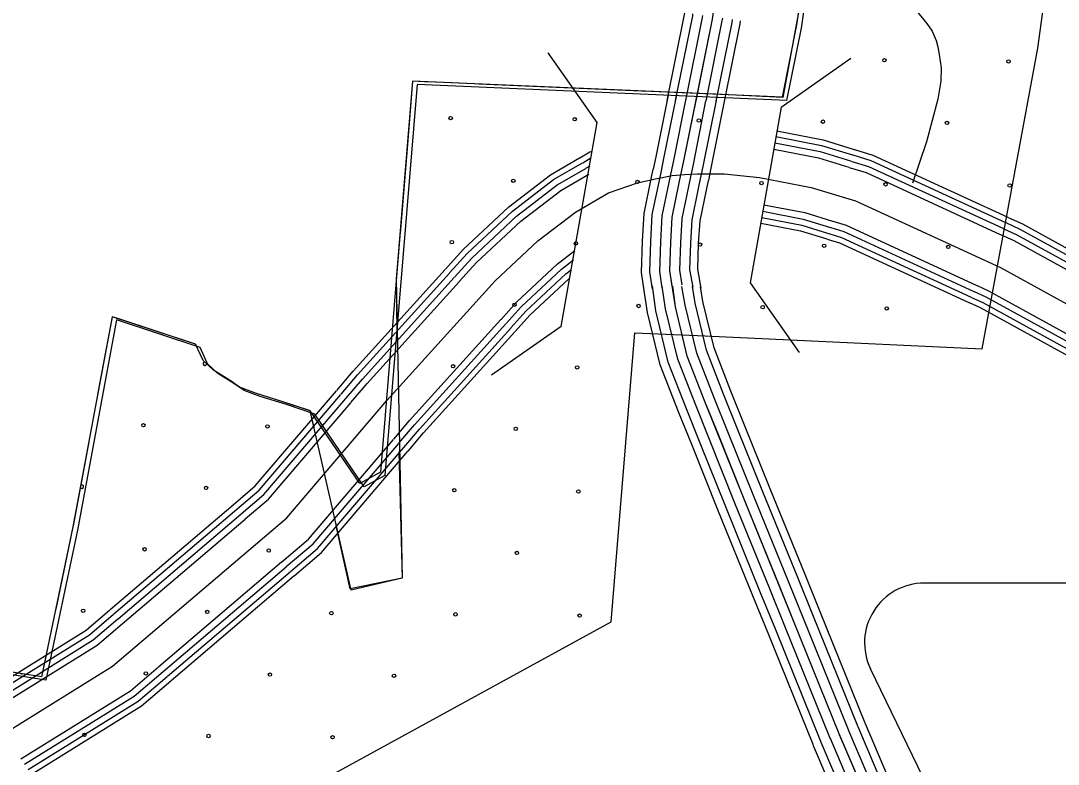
# Model space of a CAD drawing. Extents: x 1551132 to 1791609, y 378168 to 563823.
# Drawn here: x 1656270 to 1659485, y 475283 to 477587 of the extents above; entities that cross this region are included whole.
import ezdxf

# ---------------------------------------------------------------- set-up
doc = ezdxf.new("R2010")
doc.units = 0
for name, color, linetype in [('DESIGN - EROSION CONTROL - Devices', 7, 'Continuous'), ('DESIGN - ROW - Easement Linework and Patterning', 7, 'Continuous'), ('DESIGN - SCRATCH - User 1', 7, 'Continuous'), ('DESIGN - TRAFFIC CONTROL PERMANENT - Pavement Marking Text', 7, 'Continuous'), ('SURVEY - CENTERLINE - Preliminary Text', 7, 'Continuous'), ('SURVEY - CONTROL with Text', 7, 'Continuous'), ('SURVEY - DRAINAGE - Area Shapes', 7, 'Continuous'), ('SURVEY - DRAINAGE - Storm Sewer', 7, 'Continuous'), ('SURVEY - VEGETATION - Features with Text', 7, 'Continuous')]:
    doc.layers.add(name, color=color, linetype=linetype)

msp = doc.modelspace()

# ---------------------------------------------------------------- linework, layer by layer
at = {"layer": 'DESIGN - EROSION CONTROL - Devices'}
for centre in [(1658945.912, 477464.853), (1658945.912, 477464.853), (1659330.465, 477461.119), (1659330.465, 477461.119), (1657601.844, 477285.644), (1657601.844, 477285.644), (1657986.397, 477281.91), (1657986.397, 477281.91), (1658370.95, 477278.177), (1658370.95, 477278.177), (1658755.502, 477274.443), (1658755.502, 477274.443), (1659140.055, 477270.71), (1659140.055, 477270.71), (1657795.987, 477091.501), (1657795.987, 477091.501), (1658180.54, 477087.767), (1658180.54, 477087.767), (1658565.093, 477084.034), (1658565.093, 477084.034), (1658949.646, 477080.3), (1658949.646, 477080.3), (1659334.199, 477076.566), (1659334.199, 477076.566), (1657605.577, 476901.091), (1657605.577, 476901.091), (1657990.13, 476897.357), (1657990.13, 476897.357), (1658374.683, 476893.624), (1658374.683, 476893.624), (1658759.236, 476889.89), (1658759.236, 476889.89), (1659143.789, 476886.157), (1659143.789, 476886.157), (1657799.72, 476706.948), (1657799.72, 476706.948), (1658184.273, 476703.214), (1658184.273, 476703.214), (1658568.826, 476699.481), (1658568.826, 476699.481), (1658953.379, 476695.747), (1658953.379, 476695.747), (1657609.311, 476516.538), (1657609.311, 476516.538), (1657993.864, 476512.804), (1657993.864, 476512.804), (1656649.795, 476333.595), (1656649.795, 476333.595), (1657034.348, 476329.862), (1657034.348, 476329.862), (1657803.454, 476322.395), (1657803.454, 476322.395), (1656843.938, 476139.452), (1656843.938, 476139.452), (1657613.044, 476131.985), (1657613.044, 476131.985), (1657997.597, 476128.251), (1657997.597, 476128.251), (1656653.529, 475949.042), (1656653.529, 475949.042), (1657038.082, 475945.309), (1657038.082, 475945.309), (1657807.187, 475937.842), (1657807.187, 475937.842), (1656463.119, 475758.633), (1656463.119, 475758.633), (1656847.672, 475754.899), (1656847.672, 475754.899), (1657232.225, 475751.166), (1657232.225, 475751.166), (1657616.778, 475747.432), (1657616.778, 475747.432), (1658001.331, 475743.698), (1658001.331, 475743.698), (1656657.262, 475564.489), (1656657.262, 475564.489), (1657041.815, 475560.756), (1657041.815, 475560.756), (1657426.368, 475557.022), (1657426.368, 475557.022), (1656466.852, 475374.08), (1656466.852, 475374.08), (1656851.405, 475370.346), (1656851.405, 475370.346), (1657235.958, 475366.613), (1657235.958, 475366.613)]:
    msp.add_circle(centre, 5.28, dxfattribs=at)
for centre, start, end in [((1656840.205, 476524.005), 87.548516, 4.727642), ((1656459.385, 476143.186), 194.564838, 144.336162), ((1656272.709, 475568.223), 237.868258, 284.26219)]:
    msp.add_arc(centre, 5.28, start, end, dxfattribs=at)
at = {"layer": 'DESIGN - ROW - Easement Linework and Patterning'}
for p, q in [((1660173.689, 475844.165), (1659069.316, 475844.141)), ((1659377.43, 474598.356), (1658902.953, 475578.859))]:
    msp.add_line(p, q, dxfattribs=at)
msp.add_arc((1659069.309, 475659.339), 184.802, 90.001236, 205.823625, dxfattribs=at)
at = {"layer": 'DESIGN - SCRATCH - User 1'}
for points in [[(1658046.116, 479487.804), (1658135.697, 479340.842), (1658336.784, 478993.191), (1658573.595, 478592.456), (1658650.151, 478416.335), (1658694.042, 478282.581), (1658707.316, 478225.405), (1658714.466, 478126.36), (1658718.549, 478015.074), (1658717.524, 477939.522), (1658706.299, 477786.377), (1658695.075, 477728.175), (1658680.783, 477619.447), (1658630.768, 477349.899), (1658422.339, 477359.599)], [(1658389.04, 476610.313), (1659248.894, 476570.304), (1659421.791, 477502.07), (1659435.732, 477608.172), (1659451.057, 477687.608), (1659467.132, 477906.988), (1659468.715, 478023.741), (1659463.457, 478167.129), (1659443.066, 478449.728)], [(1658422.339, 477359.599), (1657484.095, 477399.774), (1657433.362, 476786.625), (1657451.978, 475859.584), (1657293.765, 475822.35), (1657166.818, 476378.606), (1657079.22, 476407.657), (1656997.572, 476432.632), (1656947.823, 476451.233), (1656916.107, 476473.625), (1656866.492, 476504.234), (1656834.868, 476534.626), (1656811.452, 476584.944), (1656552.641, 476670.046), (1656431.377, 476018.904), (1656334.204, 475553.642), (1654459.956, 475848.307)], [(1655080.208, 474992.602), (1656922.356, 474701.295), (1657034.421, 475237.859), (1657082.478, 475167.016), (1658098.879, 475724.214), (1658172.478, 476619.588), (1658390.256, 476610.263)]]:
    msp.add_lwpolyline(points, dxfattribs=at)
at = {"layer": 'DESIGN - TRAFFIC CONTROL PERMANENT - Pavement Marking Text'}
for points in [[(1658629.993, 477350.707), (1658675.042, 477574.229), (1658705.124, 477783.676), (1658716.583, 477941.456), (1658717.658, 478079.451), (1658708.25, 478217.921), (1658687.25, 478311.574), (1658650.226, 478414.893), (1658573.545, 478590.156), (1658449.439, 478804.211), (1658326.959, 479009.375), (1658186.854, 479248.506), (1658045.266, 479487.779)], [(1658629.993, 477350.707), (1658675.042, 477574.229), (1658705.124, 477783.676), (1658716.583, 477941.456), (1658717.658, 478079.451), (1658708.25, 478217.921), (1658687.25, 478311.574), (1658650.226, 478414.893), (1658573.545, 478590.156), (1658449.439, 478804.211), (1658326.959, 479009.375), (1658186.854, 479248.506), (1658045.266, 479487.779)], [(1658629.993, 477350.707), (1658675.042, 477574.229), (1658705.124, 477783.676), (1658716.583, 477941.456), (1658717.658, 478079.451), (1658708.25, 478217.921), (1658687.25, 478311.574), (1658650.226, 478414.893), (1658573.545, 478590.156), (1658449.439, 478804.211), (1658326.959, 479009.375), (1658186.854, 479248.506), (1658045.266, 479487.779)], [(1658629.993, 477350.707), (1658675.042, 477574.229), (1658705.124, 477783.676), (1658716.583, 477941.456), (1658717.658, 478079.451), (1658708.25, 478217.921), (1658687.25, 478311.574), (1658650.226, 478414.893), (1658573.545, 478590.156), (1658449.439, 478804.211), (1658326.959, 479009.375), (1658186.854, 479248.506), (1658045.266, 479487.779)], [(1658629.993, 477350.707), (1658675.042, 477574.229), (1658705.124, 477783.676), (1658716.583, 477941.456), (1658717.658, 478079.451), (1658708.25, 478217.921), (1658687.25, 478311.574), (1658650.226, 478414.893), (1658573.545, 478590.156), (1658449.439, 478804.211), (1658326.959, 479009.375), (1658186.854, 479248.506), (1658045.266, 479487.779)], [(1658643.684, 477340.448), (1658688.733, 477563.971), (1658718.816, 477773.418), (1658730.274, 477931.197), (1658731.349, 478069.192), (1658721.941, 478207.663), (1658700.941, 478301.315), (1658663.917, 478404.634), (1658587.236, 478579.897), (1658463.131, 478793.953), (1658340.65, 478999.116), (1658200.545, 479238.247), (1658058.957, 479477.52)], [(1658629.993, 477350.707), (1657484.095, 477399.774), (1657384.48, 476187.893), (1657320.131, 476152.617), (1657166.818, 476378.606), (1657079.22, 476407.657), (1656997.572, 476432.632), (1656947.823, 476451.233), (1656916.107, 476473.625), (1656866.492, 476504.234), (1656834.868, 476534.626), (1656811.452, 476584.944), (1656552.641, 476670.046), (1656431.377, 476018.904), (1656334.204, 475553.642), (1654394.875, 475860.316)], [(1658629.993, 477350.707), (1657484.095, 477399.774), (1657384.48, 476187.893), (1657320.131, 476152.617), (1657166.818, 476378.606), (1657079.22, 476407.657), (1656997.572, 476432.632), (1656947.823, 476451.233), (1656916.107, 476473.625), (1656866.492, 476504.234), (1656834.868, 476534.626), (1656811.452, 476584.944), (1656552.641, 476670.046), (1656431.377, 476018.904), (1656334.204, 475553.642), (1654394.875, 475860.316)], [(1658629.993, 477350.707), (1657484.095, 477399.774), (1657384.48, 476187.893), (1657320.131, 476152.617), (1657166.818, 476378.606), (1657079.22, 476407.657), (1656997.572, 476432.632), (1656947.823, 476451.233), (1656916.107, 476473.625), (1656866.492, 476504.234), (1656834.868, 476534.626), (1656811.452, 476584.944), (1656552.641, 476670.046), (1656431.377, 476018.904), (1656334.204, 475553.642), (1654394.875, 475860.316)], [(1658629.993, 477350.707), (1657484.095, 477399.774), (1657384.48, 476187.893), (1657320.131, 476152.617), (1657166.818, 476378.606), (1657079.22, 476407.657), (1656997.572, 476432.632), (1656947.823, 476451.233), (1656916.107, 476473.625), (1656866.492, 476504.234), (1656834.868, 476534.626), (1656811.452, 476584.944), (1656552.641, 476670.046), (1656431.377, 476018.904), (1656334.204, 475553.642), (1654394.875, 475860.316)], [(1658629.993, 477350.707), (1657484.095, 477399.774), (1657384.48, 476187.893), (1657320.131, 476152.617), (1657166.818, 476378.606), (1657079.22, 476407.657), (1656997.572, 476432.632), (1656947.823, 476451.233), (1656916.107, 476473.625), (1656866.492, 476504.234), (1656834.868, 476534.626), (1656811.452, 476584.944), (1656552.641, 476670.046), (1656431.377, 476018.904), (1656334.204, 475553.642), (1654394.875, 475860.316)], [(1658643.684, 477340.448), (1657497.786, 477389.516), (1657398.171, 476177.634), (1657333.822, 476142.358), (1657180.509, 476368.347), (1657092.912, 476397.398), (1657011.263, 476422.374), (1656961.515, 476440.974), (1656929.799, 476463.366), (1656880.183, 476493.975), (1656848.559, 476524.368), (1656825.143, 476574.686), (1656566.332, 476659.788), (1656445.068, 476008.646), (1656347.895, 475543.384), (1654408.566, 475850.057)]]:
    msp.add_lwpolyline(points, dxfattribs=at)
at = {"layer": 'SURVEY - CENTERLINE - Preliminary Text'}
for points in [[(1658315.583, 477109.475), (1658323.675, 477148.401), (1658413.114, 477592.238), (1658442.706, 477798.243), (1658453.897, 477952.322), (1658454.939, 478086.459), (1658445.956, 478218.654), (1658426.623, 478304.882), (1658391.382, 478403.226), (1658316.701, 478573.913), (1658194.329, 478784.977), (1658071.915, 478990.032), (1657931.76, 479229.255), (1657653.392, 479699.659)], [(1658272.901, 477340.481), (1658326.641, 477607.163), (1658327.358, 477612.147)], [(1658299.042, 477340.006), (1658351.999, 477602.788), (1658352.816, 477608.48)], [(1658330.583, 477339.606), (1658382.557, 477597.513), (1658383.498, 477604.063)], [(1658362.174, 477339.448), (1658413.114, 477592.238), (1658414.181, 477599.647)], [(1658393.523, 477338.123), (1658443.672, 477586.963), (1658444.864, 477595.23)], [(1658425.131, 477338.04), (1658474.23, 477581.688), (1658475.546, 477590.813)], [(1658450.23, 477337.448), (1658498.596, 477577.479), (1658500.012, 477587.288)], [(1658230.685, 477127.126), (1658238.718, 477165.794), (1658277.251, 477356.982)], [(1658254.885, 477122.092), (1658262.934, 477160.835), (1658301.484, 477352.098)], [(1658285.234, 477115.784), (1658293.309, 477154.618), (1658331.866, 477345.973)], [(1658315.583, 477109.475), (1658323.675, 477148.401), (1658362.257, 477339.848)], [(1658315.583, 477109.475), (1658323.675, 477148.401), (1658362.257, 477339.848)], [(1658345.932, 477103.167), (1658354.041, 477142.185), (1658392.665, 477338.906)], [(1658376.282, 477096.858), (1658384.415, 477135.968), (1658425.789, 477340.115)], [(1658401.464, 477091.625), (1658409.606, 477130.809), (1658450.48, 477337.098)], [(1658612.951, 477245.704), (1658755.748, 477218.145), (1658852.112, 477188.544)], [(1658606.368, 477208.778), (1658746.665, 477181.703), (1658841.104, 477152.694)], [(1658609.81, 477228.487), (1658751.506, 477201.136), (1658846.979, 477171.819)], [(1658002.207, 477162.527), (1658033.282, 477180.627), (1658040.79, 477183.211)], [(1658602.843, 477188.803), (1658741.748, 477161.994), (1658836.021, 477133.043)], [(1658852.971, 477188.278), (1658910.094, 477170.744), (1659328.393, 476978.139)], [(1657585.625, 476817.409), (1657640.374, 476878.036), (1657781.954, 477010.623), (1657911.018, 477109.417), (1658001.441, 477162.085)], [(1657598.617, 476805.676), (1657652.865, 476865.76), (1657793.279, 476997.256), (1657920.776, 477094.85), (1658010.249, 477146.96)], [(1658011.015, 477147.41), (1658036.565, 477162.293)], [(1658841.962, 477152.435), (1658896.695, 477135.626), (1659312.71, 476944.08)], [(1658847.837, 477171.552), (1658903.844, 477154.352), (1659321.068, 476962.247)], [(1654525.904, 474311.017), (1654833.547, 474501.931), (1655809.566, 475123.981), (1656554.024, 475586.385), (1657094.628, 476046.956), (1657404.354, 476409.907), (1657739.297, 476780.883), (1657871.618, 476904.795), (1657988.282, 476994.097), (1658091.222, 477054.057), (1658181.311, 477085.033), (1658231.568, 477096.65), (1658288.3, 477107.567), (1658315.425, 477109.509)], [(1657613.458, 476792.275), (1657667.148, 476851.735), (1657806.228, 476981.972), (1657931.934, 477078.199), (1658020.315, 477129.684)], [(1657628.516, 476778.683), (1657681.631, 476837.51), (1657819.353, 476966.48), (1657943.242, 477061.316), (1658030.523, 477112.15)], [(1658021.082, 477130.126), (1658034.481, 477137.934)], [(1658315.425, 477109.509), (1658326.041, 477110.267), (1658367.132, 477113.201), (1658449.213, 477113.284), (1658558.577, 477101.934), (1658719.057, 477070.958), (1658855.954, 477028.915), (1659305.31, 476822.01), (1659799.915, 476550.587), (1660122.232, 476421.084), (1660668.969, 476347.24), (1661625.972, 476329.074), (1662487.076, 476311.932), (1663573.784, 476276.382), (1664202.378, 476195.655), (1664946.185, 476051.676), (1665255.203, 475957.607)], [(1658836.888, 477132.776), (1658889.445, 477116.634), (1659305.051, 476925.271)], [(1658572.602, 477016.982), (1658699.499, 476992.489), (1658784.805, 476966.289)], [(1658569.102, 476996.998), (1658694.583, 476972.78), (1658778.847, 476946.896)], [(1658562.552, 476960.072), (1658685.499, 476936.338), (1658767.839, 476911.054)], [(1658565.636, 476977.297), (1658689.741, 476953.347), (1658772.981, 476927.779)], [(1658785.68, 476966.022), (1658827.088, 476953.305), (1659232.095, 476766.817)], [(1659321.893, 476961.864), (1659365.617, 476941.73), (1659770.015, 476719.816)], [(1659329.209, 476977.756), (1659373.5, 476957.372), (1659778.432, 476735.158)], [(1658773.856, 476927.513), (1658812.688, 476915.587), (1659215.253, 476730.224)], [(1658779.73, 476946.63), (1658819.838, 476934.313), (1659223.612, 476748.392)], [(1659305.876, 476924.888), (1659347.492, 476905.729), (1659751.433, 476684.057)], [(1659313.526, 476943.697), (1659356.617, 476923.855), (1659760.391, 476702.282)], [(1658768.722, 476910.779), (1658806.43, 476899.204), (1659207.929, 476714.332)], [(1657757.979, 476661.78), (1657806.195, 476715.182), (1657932.25, 476833.226), (1657986.716, 476874.919)], [(1657773.637, 476648.863), (1657820.678, 476700.956), (1657945.383, 476817.734), (1657982.599, 476846.218)], [(1657249.025, 476441.291), (1657300.232, 476501.309), (1657585.025, 476816.751)], [(1657262.333, 476429.932), (1657313.39, 476489.767), (1657598.017, 476805.017)], [(1657277.549, 476416.949), (1657328.423, 476476.567), (1657612.858, 476791.617)], [(1657788.487, 476635.455), (1657834.961, 476686.931), (1657958.325, 476802.459), (1657976.424, 476816.318)], [(1657801.47, 476623.729), (1657847.461, 476674.656), (1657968.324, 476787.842)], [(1657292.974, 476403.782), (1657343.664, 476463.183), (1657627.916, 476778.025)], [(1659232.92, 476766.442), (1659268.952, 476749.85), (1659667.518, 476531.128)], [(1659216.07, 476729.858), (1659250.819, 476713.849), (1659648.143, 476495.81)], [(1659224.437, 476748.025), (1659259.819, 476731.724), (1659657.76, 476513.344)], [(1659208.745, 476713.957), (1659242.936, 476698.215), (1659639.727, 476480.468)], [(1657425.654, 476290.545), (1657474.761, 476348.097), (1657757.379, 476661.122)], [(1657441.678, 476278.078), (1657490.011, 476334.713), (1657773.046, 476648.197)], [(1657456.895, 476265.095), (1657505.043, 476321.513), (1657787.887, 476634.796)], [(1657470.203, 476253.728), (1657518.193, 476309.971), (1657800.878, 476623.063)], [(1656928.132, 476087.106), (1656996.405, 476145.266), (1657248.45, 476440.616)], [(1656939.482, 476073.781), (1657008.813, 476132.849), (1657261.758, 476429.257)], [(1656952.448, 476058.556), (1657022.996, 476118.657), (1657276.974, 476416.274)], [(1656965.598, 476043.114), (1657037.379, 476104.265), (1657292.399, 476403.107)], [(1657078.712, 475910.327), (1657161.051, 475980.471), (1657425.079, 476289.87)], [(1657092.561, 475895.477), (1657175.434, 475966.078), (1657441.095, 476277.395)], [(1657105.528, 475880.251), (1657189.617, 475951.886), (1657456.311, 476264.411)], [(1657116.877, 475866.926), (1657202.025, 475939.469), (1657469.619, 476253.053)], [(1656546.857, 475762.273), (1656927.457, 476086.523)], [(1656558.199, 475748.947), (1656938.798, 476073.198)], [(1656571.173, 475733.722), (1656951.773, 476057.972)], [(1656584.323, 475718.28), (1656964.923, 476042.53)], [(1656697.437, 475585.493), (1657078.037, 475909.744)], [(1656711.287, 475570.643), (1657091.886, 475894.902)], [(1656724.253, 475555.418), (1657104.853, 475879.676)], [(1656735.603, 475542.092), (1657116.202, 475866.351)], [(1656147.692, 475497.082), (1656472.101, 475698.588), (1656546.174, 475761.689)], [(1656156.925, 475482.215), (1656482.451, 475684.412), (1656557.515, 475748.364)], [(1656167.474, 475465.223), (1656494.275, 475668.212), (1656570.49, 475733.139)], [(1656178.174, 475447.989), (1656506.275, 475651.787), (1656583.64, 475717.697)], [(1656270.205, 475299.811), (1656609.422, 475510.508), (1656696.754, 475584.91)], [(1656281.68, 475283.06), (1656621.422, 475494.083), (1656710.603, 475570.068)], [(1656292.23, 475266.076), (1656633.247, 475477.882), (1656723.57, 475554.843)], [(1656301.463, 475251.209), (1656643.597, 475463.707), (1656734.92, 475541.517)]]:
    msp.add_lwpolyline(points, dxfattribs=at)
at = {"layer": 'SURVEY - CONTROL with Text'}
for points in [[(1658201.694, 476751.141), (1658193.161, 476807.009), (1658196.119, 476904.337), (1658201.177, 476990.031), (1658223.552, 477097.7), (1658229.702, 477127.309)], [(1658227.11, 476755.025), (1658218.935, 476808.576), (1658221.819, 476903.187), (1658226.735, 476986.639), (1658248.735, 477092.467), (1658254.876, 477122.084)], [(1658257.759, 476759.7), (1658250.001, 476810.459), (1658252.785, 476901.803), (1658257.543, 476982.555), (1658279.084, 477086.166), (1658285.234, 477115.776)], [(1658917.96, 475114.191), (1658805.987, 475377.239), (1658666.658, 475722.556), (1658511.603, 476104.024), (1658389.948, 476407.174), (1658335.032, 476547.703), (1658298.208, 476700.115), (1658281.075, 476812.343), (1658283.759, 476900.42), (1658288.359, 476978.464), (1658309.433, 477079.858), (1658315.583, 477109.475)], [(1658288.4, 476764.383), (1658281.075, 476812.343), (1658283.759, 476900.42), (1658288.359, 476978.464), (1658309.433, 477079.858), (1658315.583, 477109.475)], [(1658288.4, 476764.383), (1658281.075, 476812.343), (1658283.759, 476900.42), (1658288.359, 476978.464), (1658309.433, 477079.858), (1658315.583, 477109.475)], [(1658319.041, 476769.067), (1658312.15, 476814.226), (1658314.733, 476899.037), (1658319.175, 476974.372), (1658339.783, 477073.55), (1658345.932, 477103.175)], [(1658352.915, 476761.175), (1658343.216, 476816.11), (1658345.699, 476897.653), (1658349.982, 476970.289), (1658370.132, 477067.249), (1658376.29, 477096.867)], [(1658378.207, 476758.766), (1658367.99, 476817.61), (1658370.398, 476896.545), (1658374.548, 476967.03), (1658394.331, 477062.216), (1658400.489, 477091.842)], [(1658350.99, 476268.729), (1658308.4, 476374.873), (1658251.168, 476521.318), (1658212.069, 476683.164), (1658199.677, 476764.35)], [(1658374.856, 476278.312), (1658332.307, 476384.34), (1658275.759, 476529.052), (1658237.318, 476688.131), (1658227.035, 476765.333)], [(1658403.631, 476289.854), (1658361.123, 476395.757), (1658305.391, 476538.377), (1658267.767, 476694.123), (1658257.093, 476764.808)], [(1658432.397, 476301.405), (1658389.948, 476407.174), (1658335.032, 476547.703), (1658298.208, 476700.115), (1658290.125, 476764.225)], [(1658461.163, 476312.955), (1658418.772, 476418.591), (1658364.673, 476557.028), (1658328.649, 476706.107), (1658318.033, 476763.741)], [(1658489.937, 476324.497), (1658447.588, 476430.008), (1658394.306, 476566.353), (1658359.099, 476712.098), (1658351.79, 476763.15)], [(1658512.87, 476333.705), (1658470.571, 476439.108), (1658417.939, 476573.787), (1658383.373, 476716.874), (1658376.415, 476762.425)], [(1658648.508, 475849.535), (1658540.344, 476115.633), (1658461.154, 476312.963)], [(1658677.224, 475861.21), (1658569.093, 476127.242), (1658489.929, 476324.513)], [(1658700.123, 475870.518), (1658592.009, 476136.5), (1658512.861, 476333.722)], [(1658562.36, 475814.509), (1658454.113, 476080.807), (1658374.848, 476278.329)], [(1658591.076, 475826.184), (1658482.862, 476092.416), (1658403.622, 476289.879)], [(1658619.792, 475837.859), (1658511.603, 476104.024), (1658432.388, 476301.421)], [(1658538.536, 475804.825), (1658430.272, 476071.174), (1658350.982, 476268.754)], [(1658864.244, 475398.673), (1658863.253, 475401.015), (1658724.123, 475745.832), (1658677.216, 475861.227)], [(1658886.977, 475408.382), (1658886.077, 475410.49), (1658747.031, 475755.107), (1658700.115, 475870.535)], [(1658778.721, 475362.155), (1658777.355, 475365.355), (1658637.925, 475710.923), (1658591.068, 475826.201)], [(1658807.229, 475374.331), (1658805.987, 475377.239), (1658666.658, 475722.556), (1658619.784, 475837.876)], [(1658835.737, 475386.506), (1658834.62, 475389.123), (1658695.39, 475734.19), (1658648.5, 475849.551)], [(1658726.556, 475339.888), (1658724.973, 475343.605), (1658585.359, 475689.63), (1658538.527, 475804.842)], [(1658750.214, 475349.988), (1658748.722, 475353.463), (1658609.192, 475699.281), (1658562.352, 475814.525)], [(1659087.731, 474953.245), (1658997.241, 475149.35), (1658887.01, 475408.315)], [(1659008.991, 474916.911), (1658917.96, 475114.191), (1658807.221, 475374.347)], [(1659037.14, 474929.903), (1658946.301, 475126.758), (1658835.745, 475386.489)], [(1659065.281, 474942.886), (1658974.642, 475139.325), (1658864.269, 475398.631)], [(1658929.351, 474880.16), (1658837.77, 475078.623), (1658726.514, 475339.988)], [(1658952.7, 474890.935), (1658861.278, 475089.057), (1658750.172, 475350.063)], [(1658980.841, 474903.918), (1658889.619, 475101.624), (1658778.696, 475362.205)]]:
    msp.add_lwpolyline(points, dxfattribs=at)
at = {"layer": 'SURVEY - DRAINAGE - Area Shapes'}
msp.add_lwpolyline([(1658704.799, 477778.618), (1658809.247, 477750.984), (1658869.837, 477731.742), (1658934.902, 477703.933), (1658975.051, 477679.949), (1659008.5, 477653.29), (1659044.216, 477618.964), (1659077.882, 477578.646), (1659093.623, 477554.662), (1659106.415, 477526.528), (1659111.931, 477506.019), (1659115.873, 477482.352), (1659121.389, 477441.334), (1659120.348, 477400.075), (1659111.848, 477344.065), (1659076.682, 477212.162), (1659032.908, 477083.475)], dxfattribs=at)
at = {"layer": 'SURVEY - DRAINAGE - Storm Sewer'}
for p, q in [((1658625.943, 477319.481), (1658529.92, 476774.817)), ((1657944.267, 476639.913), (1658055.631, 477271.605))]:
    msp.add_line(p, q, dxfattribs=at)
for points in [[(1658055.631, 477271.605), (1657904.176, 477487.91)], [(1658625.943, 477319.481), (1658842.221, 477470.943)], [(1658529.92, 476774.817), (1658681.349, 476558.528)], [(1657944.267, 476639.913), (1657728.005, 476488.484)]]:
    msp.add_lwpolyline(points, dxfattribs=at)
at = {"layer": 'SURVEY - VEGETATION - Features with Text'}
for points in [[(1658629.993, 477350.707), (1658675.042, 477574.229), (1658680.158, 477609.847)], [(1657539.018, 477397.424), (1657484.095, 477399.774), (1657466.97, 477191.444)], [(1657952.625, 477379.716), (1657688.873, 477391.007)], [(1658216.377, 477368.415), (1657952.625, 477379.716)], [(1658629.993, 477350.707), (1658366.24, 477361.999)], [(1657466.97, 477191.444), (1657445.345, 476928.329)], [(1657433.054, 476778.825), (1657434.637, 476624.687)], [(1656570.782, 476664.08), (1656552.641, 476670.046), (1656507.8, 476429.282)], [(1656815.943, 476575.286), (1656811.452, 476584.944), (1656570.782, 476664.08)], [(1657164.335, 476379.431), (1657079.22, 476407.657), (1656997.572, 476432.632), (1656947.823, 476451.233), (1656918.549, 476471.9)], [(1657178.551, 476326.438), (1657166.818, 476378.606), (1657164.335, 476379.431)], [(1656480.343, 476281.811), (1656432.002, 476022.271)], [(1657441.112, 476250.736), (1657451.194, 475859.201), (1657290.948, 475826.55)], [(1656432.002, 476022.271), (1656431.377, 476018.904), (1656378.103, 475763.823)], [(1657290.948, 475826.55), (1657246.991, 476022.055)], [(1656347.437, 475616.986), (1656334.204, 475553.642), (1656137.367, 475584.768)]]:
    msp.add_lwpolyline(points, dxfattribs=at)

doc.saveas('drawing.dxf')
